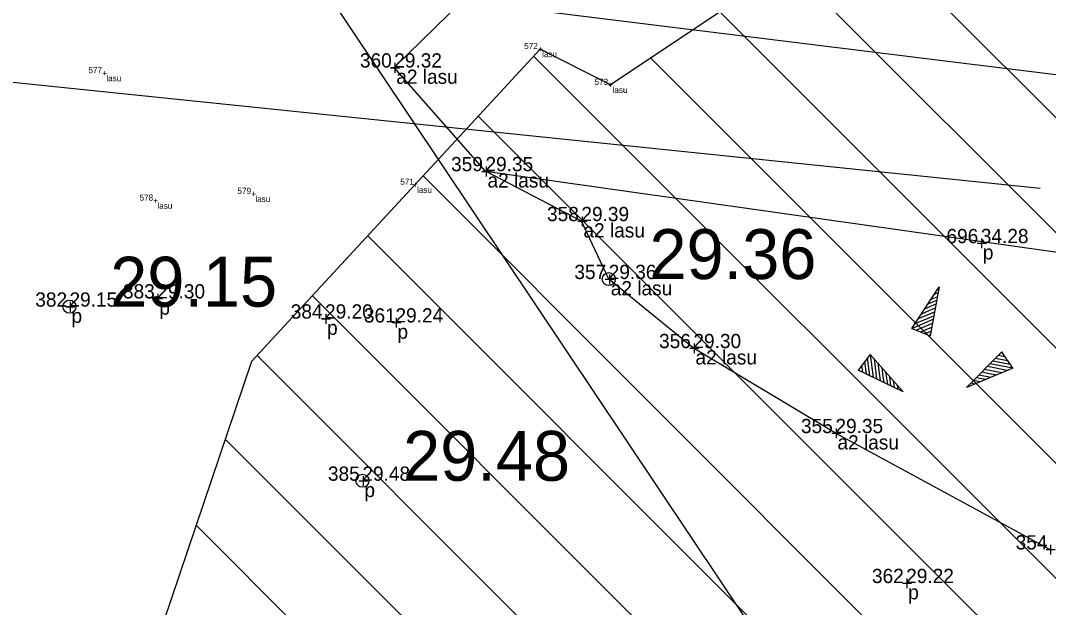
# Model space of a CAD drawing. Extents: x 544674 to 552202, y 6585829 to 6588119.
# Drawn here: x 550099 to 550149.4, y 6587308.5 to 6587337.4 of the extents above; entities that cross this region are included whole.
import ezdxf

# ---------------------------------------------------------------- set-up
doc = ezdxf.new("R2010")
doc.units = 0
for name, color, linetype in [('Default', 7, 'Continuous'), ('Kaevandatud ala', 7, 'Continuous'), ('KORGUS', 7, 'Continuous'), ('Lõige', 7, 'Continuous'), ('MOOTKOOD', 7, 'Continuous'), ('MOOTKORG-EH2000', 7, 'Continuous'), ('MOOTMPUNKT', 7, 'Continuous'), ('MOOTNR', 7, 'Continuous'), ('RELJEEF', 7, 'Continuous'), ('TEE', 7, 'Continuous')]:
    doc.layers.add(name, color=color, linetype=linetype)

# ---------------------------------------------------------------- blocks, each defined once
blk = doc.blocks.new('POINT_DISPLAY')
at = {"layer": 'Default'}
blk.add_line((0, 0), (0, 0), dxfattribs=at)

msp = doc.modelspace()

# ---------------------------------------------------------------- linework, layer by layer
at = {"layer": 'Kaevandatud ala'}
for p, q in [((550138.711, 6587343.671), (550197.704, 6587284.679)), ((550136.153, 6587340.573), (550194.923, 6587281.803)), ((550133.286, 6587337.783), (550192.142, 6587278.927)), ((550124.144, 6587335.611), (550186.58, 6587273.175)), ((550129.894, 6587335.518), (550189.361, 6587276.051)), ((550121.431, 6587332.668), (550183.799, 6587270.299)), ((550118.717, 6587329.724), (550181.018, 6587267.423)), ((550116, 6587326.785), (550178.456, 6587264.329)), ((550113.282, 6587323.846), (550175.966, 6587261.162)), ((550110.564, 6587320.907), (550168.261, 6587263.21)), ((550109.006, 6587316.808), (550158.915, 6587266.899)), ((550107.575, 6587312.582), (550150.54, 6587269.617))]:
    msp.add_line(p, q, dxfattribs=at)
for points in [[(550144.754, 6587348.514), (550141.161, 6587346.638), (550134.54, 6587338.621), (550127.919, 6587334.198)], [(550127.919, 6587334.198), (550124.462, 6587335.956), (550118.321, 6587329.294), (550110.295, 6587320.616), (550105.967, 6587307.831), (550101.839, 6587300.303), (550085.309, 6587298.878), (550074.535, 6587296.317), (550058.589, 6587290.017)]]:
    msp.add_lwpolyline(points, dxfattribs=at)
at = {"layer": 'KORGUS'}
for centre in [(550127.835, 6587324.663), (550101.355, 6587323.308), (550115.739, 6587314.759)]:
    msp.add_circle(centre, 0.32, dxfattribs=at)
at = {"layer": 'Lõige'}
msp.add_lwpolyline([(550023.316, 6587530.119), (550060.238, 6587456.014), (550084.484, 6587382.8), (550145.584, 6587291.5), (550183.484, 6587216.3), (550169, 6587168.3), (550161.713, 6587144.151)], dxfattribs=at)
at = {"layer": 'RELJEEF'}
for p, q in [((550142.724, 6587322.241), (550144.068, 6587324.289)), ((550144.068, 6587324.289), (550143.62, 6587321.873)), ((550143.828, 6587323.921), (550144.02, 6587324.001)), ((550143.988, 6587324.161), (550144.052, 6587324.193)), ((550143.364, 6587323.201), (550143.908, 6587323.441)), ((550143.524, 6587323.441), (550143.94, 6587323.633)), ((550143.668, 6587323.681), (550143.988, 6587323.809)), ((550142.884, 6587322.481), (550143.796, 6587322.865)), ((550143.044, 6587322.721), (550143.844, 6587323.057)), ((550143.204, 6587322.961), (550143.604, 6587323.137)), ((550143.604, 6587323.137), (550143.876, 6587323.249)), ((550142.724, 6587322.241), (550143.764, 6587322.689)), ((550142.932, 6587322.161), (550143.732, 6587322.497)), ((550142.724, 6587322.241), (550143.62, 6587321.873)), ((550143.14, 6587322.065), (550143.7, 6587322.305)), ((550143.364, 6587321.985), (550143.668, 6587322.113)), ((550143.572, 6587321.905), (550143.62, 6587321.921)), ((550140.671, 6587320.958), (550140.079, 6587320.19)), ((550140.671, 6587320.958), (550142.287, 6587319.134)), ((550140.671, 6587320.958), (550140.815, 6587319.838)), ((550145.405, 6587319.342), (550147.133, 6587321.086)), ((550147.293, 6587320.846), (550146.973, 6587320.91)), ((550147.165, 6587321.038), (550147.101, 6587321.038)), ((550147.677, 6587320.286), (550147.133, 6587321.086)), ((550140.255, 6587320.414), (550140.303, 6587320.094)), ((550140.399, 6587320.606), (550140.479, 6587320.014)), ((550140.527, 6587320.782), (550140.639, 6587319.918)), ((550140.863, 6587320.75), (550140.991, 6587319.758)), ((550141.055, 6587320.526), (550141.167, 6587319.678)), ((550147.405, 6587320.174), (550146.429, 6587320.366)), ((550147.677, 6587320.286), (550146.557, 6587320.494)), ((550147.549, 6587320.462), (550146.701, 6587320.638)), ((550147.421, 6587320.654), (550146.829, 6587320.766)), ((550142.287, 6587319.134), (550140.079, 6587320.19)), ((550140.111, 6587320.238), (550140.127, 6587320.174)), ((550141.247, 6587320.318), (550141.295, 6587319.87)), ((550141.295, 6587319.87), (550141.343, 6587319.582)), ((550141.423, 6587320.094), (550141.519, 6587319.502)), ((550141.615, 6587319.886), (550141.679, 6587319.422)), ((550147.677, 6587320.286), (550145.405, 6587319.342)), ((550146.605, 6587319.838), (550146.013, 6587319.95)), ((550146.445, 6587320.03), (550146.157, 6587320.094)), ((550147.133, 6587320.062), (550146.285, 6587320.222)), ((550146.877, 6587319.95), (550146.445, 6587320.03)), ((550141.807, 6587319.662), (550141.855, 6587319.342)), ((550141.999, 6587319.454), (550142.031, 6587319.246)), ((550145.533, 6587319.39), (550145.485, 6587319.406)), ((550145.805, 6587319.502), (550145.613, 6587319.55)), ((550146.077, 6587319.614), (550145.741, 6587319.678)), ((550146.333, 6587319.726), (550145.885, 6587319.822)), ((550142.191, 6587319.23), (550142.207, 6587319.166))]:
    msp.add_line(p, q, dxfattribs=at)
for points in [[(549937.248, 6587378.076), (549956.153, 6587377.12), (549968.183, 6587372.911), (549987.991, 6587368.891), (549990.357, 6587362.076), (550033.489, 6587348.42), (550043.589, 6587342.498), (550051.916, 6587342.347), (550076.86, 6587337.85), (550096.17, 6587334.583), (550149.018, 6587329.13)], [(550149.502, 6587311.386), (550138.967, 6587317.098), (550131.994, 6587321.271), (550127.835, 6587324.663), (550126.493, 6587327.506), (550121.782, 6587329.958), (550117.302, 6587335.048), (550120.639, 6587338.314)], [(550127.878, 6587334.149), (550127.919, 6587334.198)]]:
    msp.add_lwpolyline(points, dxfattribs=at)
at = {"layer": 'TEE'}
for points in [[(550120.639, 6587338.314), (550152.056, 6587334.435), (550170.948, 6587333.28)], [(550121.782, 6587329.958), (550151.259, 6587325.79), (550166.95, 6587324.831)]]:
    msp.add_lwpolyline(points, dxfattribs=at)

# ---------------------------------------------------------------- block references
at = {"layer": 'RELJEEF', "xscale": 160, "yscale": 160}
for p in [(550142.724, 6587322.241), (550140.671, 6587320.958), (550147.677, 6587320.286)]:
    msp.add_blockref('POINT_DISPLAY', p, dxfattribs=at)

# ---------------------------------------------------------------- texts
at = {"layer": 'KORGUS'}
for s, p in [('29.36', (550129.835, 6587324.663)), ('29.15', (550103.355, 6587323.308)), ('29.48', (550117.739, 6587314.759))]:
    msp.add_text(s, height=2.45, dxfattribs=at).set_placement(p)
at = {"layer": 'MOOTKOOD'}
for s, height, p in [('lasu', 0.3, (550124.562, 6587335.556)), ('a2 lasu', 0.7, (550117.402, 6587334.248)), ('lasu', 0.3, (550103.164, 6587334.37)), ('lasu', 0.3, (550128.019, 6587333.798)), ('a2 lasu', 0.7, (550121.882, 6587329.158)), ('lasu', 0.3, (550118.421, 6587328.894)), ('lasu', 0.3, (550105.674, 6587328.113)), ('lasu', 0.3, (550110.481, 6587328.444)), ('a2 lasu', 0.7, (550126.593, 6587326.706)), ('p', 0.7, (550146.207, 6587325.626)), ('a2 lasu', 0.7, (550127.935, 6587323.863)), ('p', 0.7, (550105.769, 6587322.911)), ('p', 0.7, (550101.455, 6587322.508)), ('p', 0.7, (550114.006, 6587321.922)), ('p', 0.7, (550117.463, 6587321.731)), ('a2 lasu', 0.7, (550132.094, 6587320.471)), ('a2 lasu', 0.7, (550139.067, 6587316.298)), ('p', 0.7, (550115.839, 6587313.959)), ('p', 0.7, (550142.541, 6587308.938))]:
    msp.add_text(s, height=height, dxfattribs=at).set_placement(p)
at = {"layer": 'MOOTKORG-EH2000'}
for s, p in [('29.32', (550117.302, 6587335.048)), ('29.35', (550121.782, 6587329.958)), ('29.39', (550126.493, 6587327.506)), ('34.28', (550146.107, 6587326.426)), ('29.36', (550127.835, 6587324.663)), ('29.30', (550105.669, 6587323.711)), ('29.15', (550101.355, 6587323.308)), ('29.20', (550113.906, 6587322.722)), ('29.24', (550117.363, 6587322.531)), ('29.30', (550131.994, 6587321.271)), ('29.35', (550138.967, 6587317.098)), ('29.48', (550115.739, 6587314.759)), ('29.22', (550142.441, 6587309.738))]:
    msp.add_text(s, height=0.7, dxfattribs=at).set_placement(p)
at = {"layer": 'MOOTMPUNKT'}
for height, p in [(0.3, (550124.362, 6587335.806)), (0.7, (550117.069, 6587334.698)), (0.3, (550102.964, 6587334.62)), (0.3, (550127.819, 6587334.048)), (0.7, (550121.549, 6587329.608)), (0.3, (550110.281, 6587328.694)), (0.3, (550118.221, 6587329.144)), (0.3, (550105.474, 6587328.363)), (0.7, (550126.26, 6587327.156)), (0.7, (550145.874, 6587326.076)), (0.7, (550127.602, 6587324.313)), (0.7, (550105.436, 6587323.361)), (0.7, (550101.122, 6587322.958)), (0.7, (550113.673, 6587322.372)), (0.7, (550117.13, 6587322.181)), (0.7, (550131.761, 6587320.921)), (0.7, (550138.734, 6587316.748)), (0.7, (550115.506, 6587314.409)), (0.7, (550149.269, 6587311.036)), (0.7, (550142.208, 6587309.388))]:
    msp.add_text('+', height=height, dxfattribs=at).set_placement(p)
at = {"layer": 'MOOTNR'}
for s, height, p in [('572', 0.3, (550123.685, 6587335.956)), ('360', 0.7, (550115.618, 6587335.048)), ('577', 0.3, (550102.284, 6587334.77)), ('573', 0.3, (550127.139, 6587334.198)), ('359', 0.7, (550120.094, 6587329.958)), ('571', 0.3, (550117.599, 6587329.294)), ('579', 0.3, (550109.601, 6587328.844)), ('578', 0.3, (550104.794, 6587328.513)), ('358', 0.7, (550124.805, 6587327.506)), ('696', 0.7, (550144.42, 6587326.426)), ('357', 0.7, (550126.148, 6587324.663)), ('383', 0.7, (550103.982, 6587323.711)), ('382', 0.7, (550099.676, 6587323.308)), ('384', 0.7, (550112.222, 6587322.722)), ('361', 0.7, (550115.812, 6587322.531)), ('356', 0.7, (550130.307, 6587321.271)), ('355', 0.7, (550137.275, 6587317.098)), ('385', 0.7, (550114.047, 6587314.759)), ('354', 0.7, (550147.818, 6587311.386)), ('362', 0.7, (550140.762, 6587309.738))]:
    msp.add_text(s, height=height, dxfattribs=at).set_placement(p)

doc.saveas('drawing.dxf')
